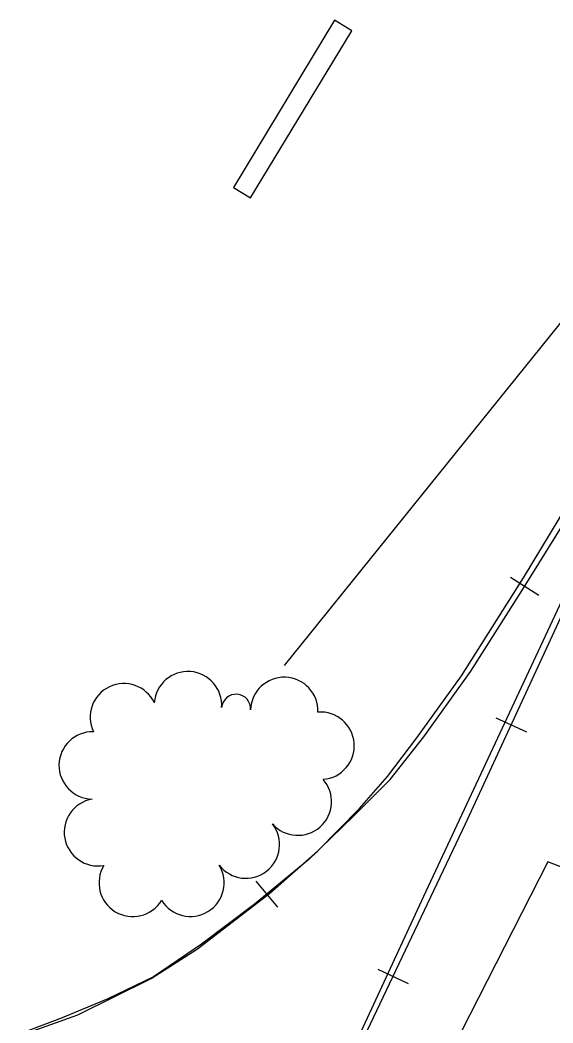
# Model space of a CAD drawing. Extents: x -25029 to 2274964, y -81170 to 687028.
# Drawn here: x -4540.1 to -4382.2, y -65427 to -65129.5 of the extents above; entities that cross this region are included whole.
import ezdxf

# ---------------------------------------------------------------- set-up
doc = ezdxf.new("R2010")
doc.units = 0
for name, color, linetype in [('BLDG', 7, 'Continuous'), ('Default', 7, 'Continuous'), ('RD_X_RR_1', 7, 'Continuous'), ('RR', 7, 'Continuous'), ('TRANSPWRLN', 7, 'Continuous'), ('TREES', 7, 'Continuous')]:
    doc.layers.add(name, color=color, linetype=linetype)

msp = doc.modelspace()

# ---------------------------------------------------------------- linework, layer by layer
at = {"layer": 'BLDG'}
msp.add_lwpolyline([(-4462.13, -65855.18), (-4477.79, -65895.4), (-4459.22, -65902.63), (-4447.13, -65871.59), (-4431, -65877.87), (-4392.24, -65778.33), (-4396.01, -65770.79), (-4404.27, -65767.58), (-4398.45, -65752.63), (-4369.21, -65764.02), (-4352.69, -65721.58), (-4361.74, -65718.06), (-4312.86, -65592.53), (-4349.03, -65578.44), (-4345.74, -65569.98), (-4337.89, -65573.03), (-4318.78, -65523.95), (-4324.81, -65521.6), (-4284.44, -65417.94), (-4383.73, -65379.28), (-4435.02, -65480.14), (-4419.82, -65486.11), (-4554.96, -65819.03)], close=True, dxfattribs=at)
at = {"layer": 'Default'}
msp.add_line((-4461.72, -65321), (-4073.21, -64838.09), dxfattribs=at)
at = {"layer": 'RD_X_RR_1'}
for points in [[(-4695.87, -65469.78), (-4641.42, -65453.97), (-4603.32, -65447.24), (-4577.45, -65442.05), (-4549.93, -65434.17), (-4522.98, -65424.62), (-4501.3, -65413.89), (-4487.58, -65405.01), (-4466.14, -65388.54), (-4451.96, -65376.06), (-4439.55, -65363.38), (-4431.25, -65353.87), (-4422.5, -65342.49), (-4409.29, -65324.02), (-4390.9, -65294.98), (-4364.05, -65250.45), (-4338.05, -65204.19), (-4320.16, -65172.2)], [(-4564.39, -65699.83), (-4545.7, -65660.96), (-4527.87, -65621.68), (-4508.05, -65579.57), (-4488.43, -65536.34), (-4444.55, -65441.53), (-4420.44, -65389.43), (-4379.48, -65301.56), (-4351.84, -65241.56), (-4320.16, -65172.2)]]:
    msp.add_lwpolyline(points, dxfattribs=at)
at = {"layer": 'RR'}
for p, q in [((-4386.31, -65300.17), (-4394.79, -65294.87)), ((-4399.1, -65336.48), (-4390.02, -65340.67)), ((-4470.21, -65384.98), (-4463.85, -65392.7)), ((-4434.1, -65411.06), (-4425.07, -65415.35))]:
    msp.add_line(p, q, dxfattribs=at)
for points in [[(-4303.51, -65144.81), (-4319.95, -65175.67), (-4353.65, -65249.83), (-4408.14, -65368.04)], [(-4430.42, -65354.85), (-4420.44, -65342.15), (-4406.52, -65322.63), (-4391.38, -65298.85), (-4378.5, -65278.2), (-4362.65, -65253.01), (-4346.29, -65223.61), (-4332.49, -65200.1), (-4323.07, -65182.67)], [(-4430.42, -65354.85), (-4441.17, -65365.58), (-4454.5, -65378.5), (-4470.75, -65391.91), (-4486.37, -65403.63), (-4500.59, -65413.33), (-4514.15, -65419.92), (-4527.63, -65425.48), (-4541.45, -65430.71), (-4556.76, -65436.04), (-4575.19, -65440.71), (-4595.1, -65444.62), (-4613.51, -65447.86), (-4655.92, -65455.83), (-4691.03, -65462.29), (-4694.31, -65462.88)], [(-4408.14, -65368.04), (-4475.66, -65510.26), (-4511.98, -65588.89), (-4538.44, -65646.19), (-4553.41, -65677.71), (-4562.15, -65697.22), (-4568.57, -65712.28), (-4574.02, -65725.93), (-4578.96, -65738.02), (-4584.64, -65752.82)]]:
    msp.add_lwpolyline(points, dxfattribs=at)
at = {"layer": 'TRANSPWRLN'}
msp.add_lwpolyline([(-4471.79, -65182.25), (-4441.78, -65132.65), (-4446.88, -65129.56), (-4476.89, -65179.17)], close=True, dxfattribs=at)
at = {"layer": 'TREES'}
for centre, radius, start, end in [((-4490.36, -65332.75), 10, 355.8218, 175.8218), ((-4509.36, -65336.32), 10, 25.4452, 205.4452), ((-4461.83, -65334.46), 10, 357.9803, 177.9803), ((-4476.1, -65333.79), 4.29, 355.8218, 175.8218), ((-4451.06, -65344.78), 10, 274.4199, 94.4199), ((-4518.6, -65350.62), 10, 88.8198, 268.8198), ((-4457.79, -65361.37), 10, 221.3988, 41.3988), ((-4517.04, -65370.46), 10, 100.1346, 280.1346), ((-4473.2, -65374.11), 10, 217.7872, 37.7872), ((-4506.73, -65385.48), 10, 148.835, 328.835), ((-4489.64, -65385.44), 10, 211.3923, 31.3923)]:
    msp.add_arc(centre, radius, start, end, dxfattribs=at)

doc.saveas('drawing.dxf')
